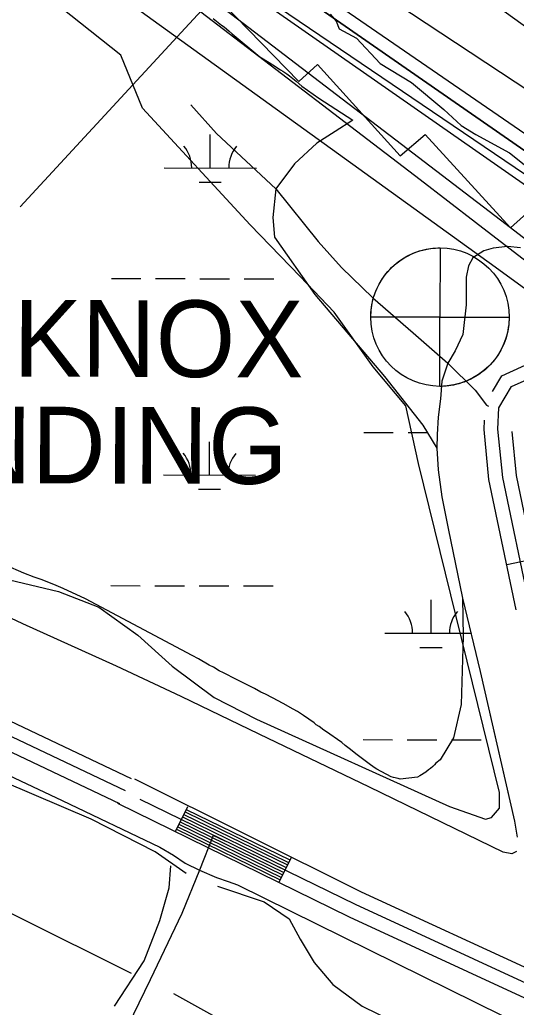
# Model space of a CAD drawing. Extents: x 3180038 to 3217926, y 922069 to 947485.
# Drawn here: x 3201968 to 3202506, y 934842 to 935912 of the extents above; entities that cross this region are included whole.
import ezdxf

# ---------------------------------------------------------------- set-up
doc = ezdxf.new("R2010")
doc.units = 0
for name, color, linetype in [('V-LEVE-TOET', 7, 'Continuous'), ('V-RIVR-EDGE', 7, 'Continuous'), ('V-RIVR-GAGE', 7, 'Continuous'), ('V-RIVR-GAGE-IDEN', 7, 'Continuous'), ('V-RIVR-RANG', 7, 'Continuous'), ('V-ROAD-CNTR', 7, 'Continuous'), ('V-RRAP-RVMT', 7, 'Continuous'), ('V-RRAP-RVMT-IDEN', 7, 'Continuous'), ('V-SITE-VEGE', 7, 'Continuous'), ('V-TOPO-DPTH', 7, 'Continuous'), ('V-TOPO-MAJR', 7, 'Continuous'), ('V-TOPO-MINR', 7, 'Continuous'), ('V-TOPO-SHOR', 7, 'Continuous'), ('V-TOPO-WATR', 7, 'Continuous'), ('V-WETL-SWMP', 7, 'Continuous')]:
    doc.layers.add(name, color=color, linetype=linetype)

msp = doc.modelspace()

# ---------------------------------------------------------------- linework, layer by layer
at = {"layer": 'V-LEVE-TOET'}
for points in [[(3202510.6, 935664.9), (3202496.5, 935666.6), (3202481, 935664.6), (3202471, 935661.7), (3202459, 935654.2), (3202454.2, 935645.5), (3202451.9, 935633.3), (3202451.9, 935603.4), (3202448.3, 935571), (3202440, 935553.4), (3202431.9, 935540.2), (3202425.5, 935520.8), (3202423.8, 935501.5), (3202421.5, 935481.7), (3202420.4, 935462.7), (3202420.1, 935448.2), (3202421.4, 935424.6), (3202425.4, 935395.2), (3202432.2, 935360.9), (3202447.8, 935285.5), (3202466.9, 935206.1), (3202504.2, 935044.2), (3202507.1, 935026.6)], [(3202506.5, 935011), (3202501.3, 935008.8), (3202491.9, 935010.3), (3202347.2, 935080.7), (3202227.4, 935138.2), (3202142.8, 935179.2), (3202072.8, 935212.1), (3201971.2, 935257.9), (3201833.8, 935322.5)], [(3201865.1, 935136.3), (3202013.9, 935066.6), (3202119.7, 935015.7), (3202134.4, 935007.1), (3202147.1, 934998.6), (3202162.7, 934991.1), (3202181.3, 934982.9), (3202194, 934978.8), (3202204, 934975), (3202346.6, 934904.5), (3202490.9, 934833.7), (3202604.7, 934784), (3202678.8, 934748.6), (3202719.4, 934727), (3202754.8, 934705.4), (3202801, 934672.5), (3202851.8, 934632.8), (3202907.1, 934585.6), (3202940.7, 934555.6), (3203011.7, 934486.8), (3203127.6, 934372.4), (3203232.9, 934271.7)]]:
    msp.add_lwpolyline(points, dxfattribs=at)
at = {"layer": 'V-RIVR-EDGE'}
msp.add_lwpolyline([(3202304.4, 935918.3), (3202311, 935910.4), (3202314.2, 935902.2), (3202332.9, 935892), (3202358.7, 935864.7), (3202392.4, 935844.3), (3202427.7, 935814.8), (3202446.4, 935797.7), (3202462.4, 935787.8), (3202498.7, 935768.1), (3202550.1, 935727.3), (3202577.2, 935714.1), (3202600.8, 935696), (3202628.3, 935673), (3202639.4, 935661.5)], dxfattribs=at)
at = {"layer": 'V-RIVR-GAGE'}
for points in [[(3202423.5, 935665), (3202423.4, 935590), (3202348.4, 935590.1), (3202348.4, 935592.3), (3202348.5, 935594.8), (3202348.8, 935597.8), (3202349.1, 935600.8), (3202349.6, 935603.5), (3202350.2, 935606.5), (3202350.8, 935609.1), (3202351.5, 935611.5), (3202352.3, 935613.9), (3202353.2, 935616.6), (3202354.2, 935619), (3202355.2, 935621.3), (3202356.4, 935623.7), (3202357.8, 935626.5), (3202359.2, 935628.8), (3202360.6, 935631), (3202363, 935634.5), (3202364.7, 935636.7), (3202366.9, 935639.4), (3202369.1, 935641.7), (3202370.9, 935643.6), (3202373.7, 935646.2), (3202376, 935648.2), (3202378.5, 935650.1), (3202381.6, 935652.3), (3202384, 935653.8), (3202386.6, 935655.3), (3202389.6, 935656.9), (3202392.2, 935658.2), (3202394.8, 935659.3), (3202398.4, 935660.7), (3202401.7, 935661.8), (3202404.9, 935662.6), (3202408.1, 935663.4), (3202411.5, 935664), (3202415.6, 935664.6), (3202418.6, 935664.8), (3202421.1, 935664.9)], [(3202423.2, 935515), (3202423.4, 935590), (3202498.4, 935589.8), (3202498.3, 935587.1), (3202498.1, 935584), (3202497.9, 935581.4), (3202497.5, 935578.8), (3202497, 935575.6), (3202496.3, 935572.6), (3202495.5, 935569.3), (3202494.8, 935567.2), (3202493.8, 935564.3), (3202492.7, 935561.4), (3202491.6, 935558.9), (3202490.4, 935556.4), (3202489.1, 935553.9), (3202487.8, 935551.6), (3202486.1, 935548.9), (3202484.6, 935546.7), (3202482.5, 935543.9), (3202480.4, 935541.2), (3202477.7, 935538.3), (3202475.5, 935536), (3202473, 935533.7), (3202470.8, 935531.9), (3202469.1, 935530.6), (3202466.5, 935528.6), (3202464.6, 935527.3), (3202462, 935525.7), (3202459.4, 935524.2), (3202456.7, 935522.8), (3202454.5, 935521.8), (3202452.3, 935520.8), (3202449.6, 935519.7), (3202446.9, 935518.8), (3202443.7, 935517.8), (3202440.5, 935516.9), (3202438.1, 935516.4), (3202435.3, 935515.9), (3202432.9, 935515.6), (3202430.1, 935515.3), (3202427.9, 935515.1), (3202425.4, 935515)]]:
    msp.add_lwpolyline(points, close=True, dxfattribs=at)
msp.add_circle((3202423.4, 935590), 75, dxfattribs=at)
at = {"layer": 'V-RIVR-RANG'}
msp.add_line((3201968.2, 935709.3), (3202605.8, 936400), dxfattribs=at)
at = {"layer": 'V-ROAD-CNTR'}
for p, q in [((3202495.8, 935322), (3202525.1, 935328.2)), ((3202149.7, 935059.5), (3202136.5, 935032.6)), ((3202190.4, 935022.5), (3202177.4, 935028.5)), ((3202262, 935004.7), (3202248.9, 934977.7))]:
    msp.add_line(p, q, dxfattribs=at)
for points in [[(3200400, 935892.1), (3202088.8, 935090.4)], [(3202082.4, 935076.8), (3200393.5, 935878.5)], [(3200387.1, 935865), (3202075.9, 935063.3)], [(3202153.3, 935820.1), (3202181.2, 935788.8), (3202245.5, 935729), (3202291.5, 935671.9), (3202316.7, 935643.9), (3202350.5, 935611), (3202394.4, 935573.1), (3202431.9, 935540.2), (3202461.4, 935511), (3202474, 935494.8), (3202475.9, 935493.4)], [(3202480.4, 935509.4), (3202490.6, 935526.5), (3202533, 935545.8), (3202622.6, 935570.7), (3202718.6, 935588.5), (3202787.6, 935598.1), (3202807, 935600.5)], [(3202520.7, 935276.2), (3202491.4, 935416.3), (3202486.2, 935468.6), (3202487.3, 935491.6), (3202501.1, 935514.8), (3202538.2, 935531.6), (3202626, 935556), (3202721, 935573.7), (3202789.5, 935583.2), (3202808.9, 935585.6)], [(3202506, 935273.1), (3202476.5, 935414.1), (3202471.2, 935468.2), (3202471.7, 935478.5)], [(3202535.4, 935279.2), (3202506.2, 935418.6), (3202501.5, 935466.1)], [(3202092.3, 935089.8), (3202338, 934967.6), (3202532.6, 934877.8), (3202581.6, 934854.6)], [(3202098.2, 935068), (3202331.5, 934954.1), (3202526.3, 934864.2), (3202685.7, 934788.8), (3202790, 934729.2), (3202852.5, 934685.4), (3202915.9, 934639.1), (3203022.4, 934545.4), (3203182.4, 934401.3), (3203357.1, 934239.2), (3203495.3, 934095), (3203642.7, 933939.3), (3203836.9, 933713.1), (3203983.3, 933538.1), (3204127.7, 933340.8), (3204258.1, 933163.4), (3204349.5, 933028.4), (3204492.1, 932799.9), (3204562.6, 932685.9), (3204599.6, 932621.4)], [(3202073.8, 935063.6), (3202325.1, 934940.5), (3202519.9, 934850.6), (3202678.8, 934775.5), (3202781.9, 934716.5), (3202843.7, 934673.2), (3202906.5, 934627.4), (3203012.4, 934534.2), (3203172.2, 934390.3), (3203346.6, 934228.5), (3203484.4, 934084.7), (3203631.6, 933929.3), (3203825.5, 933703.4), (3203971.5, 933528.9), (3204115.6, 933332), (3204245.8, 933154.7), (3204337, 933020.2), (3204479.4, 932791.9), (3204549.7, 932678.2), (3204586.5, 932613.9)], [(3202148.4, 935056.8), (3202260.7, 935002)], [(3202143.1, 935046), (3202255.4, 934991.2)], [(3202144.4, 935048.7), (3202256.8, 934993.9)], [(3202145.7, 935051.4), (3202258.1, 934996.6)], [(3202147.1, 935054.1), (3202259.4, 934999.3)], [(3202137.9, 935035.3), (3202250.2, 934980.4)], [(3202139.2, 935038), (3202251.5, 934983.1)], [(3202140.5, 935040.7), (3202252.8, 934985.8)], [(3202141.8, 935043.3), (3202254.1, 934988.5)], [(3202177.4, 935028.5), (3202162.7, 934991.1), (3202143.5, 934944.2), (3202109.1, 934872), (3202054.8, 934759.9), (3201932.2, 934532.3)]]:
    msp.add_lwpolyline(points, dxfattribs=at)
at = {"layer": 'V-RRAP-RVMT'}
msp.add_lwpolyline([(3201585, 936444.9), (3201852, 936158.8), (3201873.9, 936174.6), (3201959.6, 936081.6), (3201988.7, 936105.1), (3202080, 936015), (3202093.4, 936027.1), (3202270.3, 935845.2), (3202290.8, 935863.6), (3202380.1, 935764.8), (3202407.4, 935787.9), (3202499.9, 935686.8), (3202524.6, 935708.6), (3202605.3, 935623), (3202622.2, 935637.6), (3202710.5, 935545.2), (3202745.5, 935573.6), (3202831.2, 935483.5), (3202857.8, 935510.5)], dxfattribs=at)
at = {"layer": 'V-SITE-VEGE'}
for points in [[(3202177.4, 935913.6), (3202186.6, 935906.1), (3202189.5, 935904.3), (3202194.9, 935899.9), (3202198.1, 935896.9), (3202228.3, 935872.1), (3202238.1, 935865.8), (3202242.2, 935863.4), (3202250.5, 935858), (3202253.1, 935856.5), (3202257.4, 935853.5), (3202260.3, 935851.4), (3202263.8, 935848.4), (3202267.5, 935845.4), (3202273.6, 935840.3), (3202292, 935827.1), (3202329, 935803.5)], [(3202329, 935803.5), (3202309.7, 935790.9), (3202290, 935778.5), (3202265.9, 935756.2), (3202245.5, 935729), (3202242.4, 935697.8), (3202244.1, 935676.7), (3202287.8, 935614.5), (3202363.2, 935525.8), (3202405, 935472.8), (3202420.1, 935448.2), (3202421.4, 935424.6), (3202425.4, 935395.2), (3202432.2, 935360.9), (3202447.8, 935285.5), (3202448.7, 935243.9), (3202446.3, 935170.4), (3202438, 935134.2), (3202423.6, 935110.6), (3202419, 935106.7), (3202417.6, 935105), (3202415.5, 935103.1), (3202413.2, 935101.1), (3202410.9, 935099.7), (3202408, 935097.2), (3202401.4, 935093.1), (3202398.9, 935091.7), (3202380.1, 935089.5), (3202378.1, 935090.1), (3202373, 935091.3), (3202370.5, 935092.2), (3202355, 935100.2), (3202351.9, 935102.2), (3202346.8, 935106.3), (3202332.3, 935116.8), (3202326.4, 935121.7), (3202320.8, 935126.1), (3202316.9, 935129.3), (3202299.5, 935141.5), (3202297.5, 935142.7), (3202292.5, 935146.5), (3202289.1, 935148.5), (3202286.9, 935150.5), (3202275.6, 935158.4), (3202268.9, 935162.8), (3202264.4, 935165.4), (3202253.4, 935171.6), (3202241.9, 935177.5), (3202234.3, 935181.6), (3202229.2, 935183.9), (3202222.2, 935187.8), (3202202.8, 935197.5), (3202188.7, 935204.8), (3202184.2, 935206.9), (3202178, 935210.7), (3202173.2, 935213.1), (3202161.7, 935219.8), (3202154.9, 935223.6), (3202039.3, 935284.8), (3202015.1, 935296), (3202004.9, 935300.4), (3201991.1, 935305.8), (3201983.5, 935308.5), (3201972.5, 935312.7), (3201952.5, 935321.3)]]:
    msp.add_lwpolyline(points, dxfattribs=at)
at = {"layer": 'V-TOPO-DPTH'}
for points in [[(3201262.9, 936816.3), (3201864.5, 936269.8), (3201877.1, 936258.7), (3202874.9, 935601.2), (3202878.5, 935598.1), (3202882.1, 935594.9), (3202885.7, 935591.7), (3202889.2, 935588.5), (3202919.9, 935559.3), (3202938.4, 935541.1), (3202956.5, 935522.5), (3202973.9, 935503.4), (3202990.9, 935483.8), (3202992.4, 935482.1), (3203009.7, 935461.3), (3203026.7, 935440.3), (3203043.5, 935419), (3203347.9, 934999.2)], [(3201262.9, 936816.3), (3201864.5, 936269.8), (3201877.1, 936258.7), (3202874.9, 935601.2), (3202878.5, 935598.1), (3202882.1, 935594.9), (3202885.7, 935591.7), (3202889.2, 935588.5), (3202919.9, 935559.3), (3202938.4, 935541.1), (3202956.5, 935522.5), (3202973.9, 935503.4), (3202990.9, 935483.8), (3202992.4, 935482.1), (3203009.7, 935461.3), (3203026.7, 935440.3), (3203043.5, 935419), (3203347.9, 934999.2)], [(3203176.2, 935138.4), (3203033.6, 935332.9), (3203007.5, 935363.4), (3202980.5, 935393.2), (3202865, 935514.9), (3202850.3, 935529.6), (3202835.2, 935543.9), (3202819.4, 935557.5), (3202803.3, 935570.6), (3201939.2, 936169.7), (3201930.3, 936176.6), (3201921.6, 936183.7), (3201912.9, 936190.9), (3201904.3, 936198.2), (3201374.9, 936650.5), (3201345.4, 936676.1), (3201316.2, 936702)]]:
    msp.add_lwpolyline(points, dxfattribs=at)
at = {"layer": 'V-TOPO-MAJR'}
msp.add_lwpolyline([(3201198.3, 936739.7), (3201498.3, 936479.3), (3201563.1, 936423.6), (3201628.2, 936368.3), (3201693.8, 936313.6), (3201759.8, 936259.2), (3201840.9, 936193), (3201866.6, 936172.2), (3201892.5, 936151.6), (3201918.6, 936131.2), (3201944.7, 936111), (3202204, 935913.1), (3202299, 935840.5), (3202394, 935767.9), (3202488.9, 935695.2), (3202583.9, 935622.5), (3202734.6, 935507.1), (3202753.7, 935491.6), (3202772.3, 935475.6), (3202790.1, 935458.6), (3202807.3, 935441.1), (3203118.2, 935087.3), (3203144.5, 935054.7), (3203170.9, 935022)], dxfattribs=at)
at = {"layer": 'V-TOPO-MINR'}
for points in [[(3201200.7, 936711.8), (3201709.6, 936277.4), (3201737.6, 936253.7), (3201765.8, 936230.2), (3201794.2, 936206.9), (3201822.8, 936183.8), (3201851.5, 936160.9), (3201880.4, 936138.2), (3201909.4, 936115.6), (3201938.5, 936093.2), (3202402, 935738.9), (3202461.8, 935693), (3202521.6, 935647), (3202581.2, 935600.8), (3202640.7, 935554.5), (3202737.2, 935479.2), (3202748.1, 935470.2), (3202758.8, 935460.9), (3202769, 935451.1), (3202778.9, 935441), (3203344.6, 934771)], [(3201316.2, 936702), (3201345.4, 936676.1), (3201374.9, 936650.5), (3201904.3, 936198.2), (3201912.9, 936190.9), (3201921.6, 936183.7), (3201930.3, 936176.6), (3201939.2, 936169.7), (3202803.3, 935570.6), (3202819.4, 935557.5), (3202835.2, 935543.9), (3202850.3, 935529.6), (3202865, 935514.9), (3202980.5, 935393.2), (3203007.5, 935363.4), (3203033.6, 935332.9), (3203176.2, 935138.4)], [(3201313.1, 936681.1), (3201344.9, 936653.9), (3201376.7, 936626.8), (3201885.7, 936196.8), (3201899.3, 936185.5), (3201913, 936174.2), (3201926.8, 936163.2), (3201940.8, 936152.2), (3202072.2, 936050.3), (3202137.5, 936001), (3202805.1, 935548.8), (3202815, 935540.8), (3202824.7, 935532.5), (3202833.9, 935523.7), (3202842.9, 935514.7), (3202912.8, 935441.1), (3202929.7, 935422.4), (3202946.1, 935403.3), (3202961.6, 935383.6), (3202976.6, 935363.3), (3203218.9, 935050.7)], [(3201942.6, 936132.7), (3202725.9, 935586.7), (3202739.7, 935577.7), (3202753.1, 935568.2), (3202766.4, 935558.3), (3202807, 935527), (3202810.6, 935524.1), (3202814.1, 935521), (3202817.5, 935517.8), (3202820.8, 935514.5), (3202846.1, 935487.9), (3202852.5, 935480.9), (3202858.6, 935473.7), (3202864.5, 935466.3), (3202870.1, 935458.8), (3202875.6, 935451.1), (3202881.2, 935443.5), (3203394.4, 934821.3)], [(3201860.8, 936093.3), (3202483.2, 935644.6), (3202548.2, 935597), (3202642.6, 935526.3), (3202660, 935513.2), (3202677.2, 935500), (3202694.3, 935486.7), (3202711.4, 935473.3), (3202739.5, 935451), (3202742.4, 935448.6), (3202745.2, 935446.1), (3202747.9, 935443.6), (3202750.5, 935440.9), (3202770, 935420), (3202774.4, 935415.1), (3202778.7, 935410), (3202782.7, 935404.8), (3202786.6, 935399.4), (3202790.2, 935393.9), (3202793.8, 935388.3), (3202797.2, 935382.6), (3202800.4, 935376.8), (3203334.7, 934732.2)], [(3202117.4, 936062.7), (3202801.4, 935592.3), (3202823.9, 935574.2), (3202845.7, 935555.3), (3202866.7, 935535.5), (3202887.1, 935515), (3203289.2, 935031)], [(3202456.8, 935947.7), (3202531.6, 935893.7), (3202605.5, 935838.4), (3202678, 935781.5), (3202749.8, 935723.4), (3202873.5, 935620.7), (3202882.6, 935613), (3202891.6, 935605.2), (3202900.4, 935597.2), (3202909.1, 935589.1), (3202997.1, 935505.6), (3203484.3, 934856.6)]]:
    msp.add_lwpolyline(points, dxfattribs=at)
at = {"layer": 'V-TOPO-SHOR'}
for points in [[(3201013.4, 935737.1), (3201474.5, 935524.3), (3201700.8, 935409.4), (3201888.3, 935321.6), (3202009.9, 935292.9), (3202053.8, 935276), (3202096, 935245.6), (3202133.2, 935211.8), (3202178.8, 935178), (3202224.4, 935154.4), (3202433.8, 935059.8), (3202472.6, 935046.3), (3202479.4, 935048), (3202487.8, 935058.1), (3202487.8, 935075), (3202400, 935431.4), (3202386.5, 935493.9), (3202351, 935536.1), (3202308.8, 935595.2), (3202271.7, 935634.1), (3202217.6, 935689.8), (3202101.1, 935816.5), (3202077.4, 935873.9), (3201979.5, 935951.6)], [(3202089.2, 934879.1), (3201844.3, 935000.7), (3201560.6, 935140.9), (3201207.6, 935314.8), (3200888.4, 935475.3), (3200702.6, 935559.7), (3200606.3, 935608.7), (3200599.6, 935644.2), (3200623.2, 935698.2), (3200638.4, 935715.1), (3200778.6, 935652.6)], [(3202148.4, 934987.2), (3202114.6, 935010.8), (3202045.3, 935046.3), (3201886.6, 935113.8), (3201822.4, 935142.6)], [(3202070.7, 934843.6), (3202102.8, 934892.6), (3202119.6, 934936.5), (3202129.8, 934972), (3202131.5, 934995.6)], [(3202182.1, 934973.7), (3202232.8, 934956.8), (3202259.8, 934938.2), (3202271.7, 934916.2), (3202286.9, 934890.9), (3202307.1, 934867.3), (3202339.2, 934843.6), (3202557.1, 934737.2), (3202660.1, 934696.7), (3202727.7, 934664.6), (3202790.2, 934627.4), (3202813.8, 934613.9), (3202820.6, 934610.5), (3202805.4, 934551.4), (3202810.4, 934532.8), (3202823.9, 934521), (3202839.1, 934510.9), (3202845.9, 934502.4), (3202849.3, 934488.9), (3202849.3, 934473.7), (3202851, 934468.7)], [(3202805.4, 934551.4), (3202700.6, 934588.6), (3202555.4, 934644.3), (3202464.2, 934689.9), (3202307.1, 934772.7), (3202177.1, 934833.5), (3202134.8, 934857.1)]]:
    msp.add_lwpolyline(points, dxfattribs=at)
at = {"layer": 'V-TOPO-WATR'}
msp.add_lwpolyline([(3201262.9, 936816.3), (3201864.5, 936269.8), (3201877.1, 936258.7), (3202874.9, 935601.2), (3202878.5, 935598.1), (3202882.1, 935594.9), (3202885.7, 935591.7), (3202889.2, 935588.5), (3202919.9, 935559.3), (3202938.4, 935541.1), (3202956.5, 935522.5), (3202973.9, 935503.4), (3202990.9, 935483.8), (3202992.4, 935482.1), (3203009.7, 935461.3), (3203026.7, 935440.3), (3203043.5, 935419), (3203347.9, 934999.2)], dxfattribs=at)
at = {"layer": 'V-WETL-SWMP'}
for p, q in [((3202174.4, 935751.7), (3202174.4, 935787.7)), ((3202124.4, 935751.8), (3202224.4, 935751.5)), ((3202162.3, 935736.3), (3202186.3, 935736.2)), ((3202067.2, 935631.8), (3202099.2, 935631.8)), ((3202115.2, 935631.7), (3202147.2, 935631.7)), ((3202163.2, 935631.6), (3202195.2, 935631.5)), ((3202211.2, 935631.5), (3202243.2, 935631.4)), ((3202340.8, 935465), (3202372.8, 935465)), ((3202388.8, 935464.9), (3202409.8, 935464.9)), ((3202173.6, 935419), (3202173.7, 935455)), ((3202123.6, 935419.1), (3202223.6, 935418.9)), ((3202161.6, 935403.6), (3202185.6, 935403.5)), ((3202066.5, 935299.2), (3202098.5, 935299.1)), ((3202114.5, 935299.1), (3202146.5, 935299)), ((3202162.5, 935298.9), (3202194.5, 935298.9)), ((3202210.5, 935298.8), (3202242.5, 935298.8)), ((3202413.7, 935247.6), (3202413.8, 935283.6)), ((3202363.7, 935247.8), (3202456.9, 935247.5)), ((3202401.7, 935232.2), (3202425.7, 935232.2)), ((3202340, 935132.4), (3202372, 935132.3)), ((3202388, 935132.3), (3202420, 935132.2)), ((3202436, 935132.2), (3202468, 935132.1))]:
    msp.add_line(p, q, dxfattribs=at)
for points in [[(3202177.4, 935913.6), (3202181.1, 935910.6), (3202186.6, 935906.1), (3202189.5, 935904.3), (3202194.9, 935899.9), (3202198.1, 935896.9), (3202228.3, 935872.1), (3202238.1, 935865.8), (3202242.2, 935863.4), (3202250.5, 935858), (3202253.1, 935856.5), (3202257.4, 935853.5), (3202260.3, 935851.4), (3202263.8, 935848.4), (3202267.5, 935845.4), (3202273.6, 935840.3), (3202292, 935827.1), (3202329, 935803.5), (3202309.7, 935790.9), (3202290, 935778.5), (3202265.9, 935756.2), (3202245.5, 935729), (3202242.4, 935697.8), (3202244.1, 935676.7), (3202287.8, 935614.5), (3202363.2, 935525.8), (3202405, 935472.8), (3202420.1, 935448.2), (3202421.4, 935424.6), (3202425.4, 935395.2), (3202432.2, 935360.9), (3202447.8, 935285.5), (3202466.9, 935206.1), (3202478.9, 935154), (3202504.2, 935044.2), (3202507.1, 935026.6)], [(3202506.5, 935011), (3202501.3, 935008.7), (3202491.9, 935010.3), (3202347.2, 935080.7), (3202227.4, 935138.2), (3202142.8, 935179.2), (3202072.8, 935212.1), (3201971.2, 935257.9), (3201833.8, 935322.5)]]:
    msp.add_lwpolyline(points, dxfattribs=at)
for centre, start, end in [((3202119.1, 935752.3), 359.099, 40.6427), ((3202229.6, 935752), 139.099, 180.6427), ((3202118.4, 935419.6), 359.099, 40.6427), ((3202228.8, 935419.3), 139.099, 180.6427), ((3202358.5, 935248.2), 359.099, 40.6427), ((3202468.9, 935248), 139.099, 180.6427)]:
    msp.add_arc(centre, 35.2, start, end, dxfattribs=at)

# ---------------------------------------------------------------- texts
at = {"layer": 'V-RIVR-GAGE-IDEN'}
for s, p in [('KNOX', (3201960.9, 935525.7)), ('LANDING', (3201764.9, 935410.7))]:
    msp.add_text(s, height=83, rotation=359.8195, dxfattribs=at).set_placement(p)
at = {"layer": 'V-RRAP-RVMT-IDEN'}
msp.add_text('POINT', height=100, rotation=322.7904, dxfattribs=at).set_placement((3202383.5, 936046.4))

doc.saveas('drawing.dxf')
